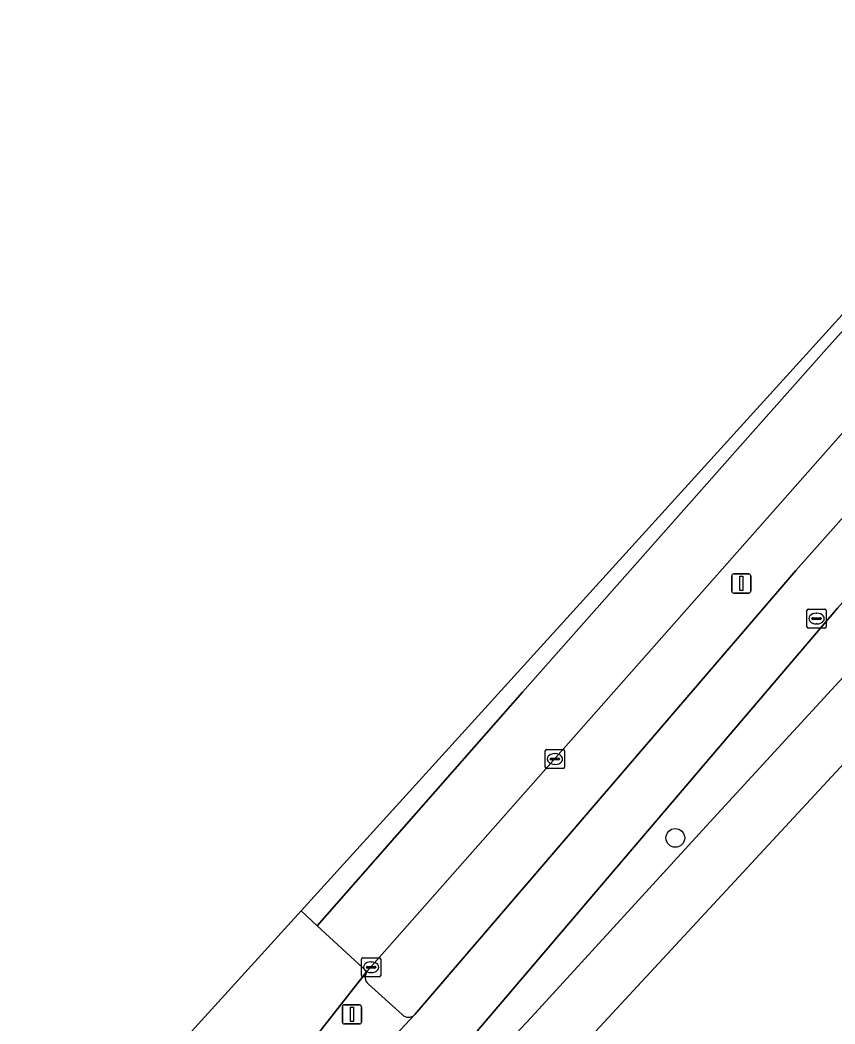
# Model space of a CAD drawing. Extents: x 159217 to 160349, y 381246 to 382172.
# Drawn here: x 159859.2 to 159901.8, y 381909.8 to 381962.2 of the extents above; entities that cross this region are included whole.
import ezdxf

# ---------------------------------------------------------------- set-up
doc = ezdxf.new("R2010")
doc.units = 0
for name, color, linetype in [('IMGEO_Berm_groen', 7, 'Continuous'), ('IMGEO_Boom', 7, 'Continuous'), ('IMGEO_Erf', 7, 'Continuous'), ('IMGEO_Fietspad_gesloten', 7, 'Continuous'), ('IMGEO_Groenvoorziening', 7, 'Continuous'), ('IMGEO_Haag', 7, 'Continuous'), ('IMGEO_Kolk', 7, 'Continuous'), ('IMGEO_Lichtmast', 7, 'Continuous'), ('IMGEO_Rijbaan_regionaal_gesloten', 7, 'Continuous'), ('IMGEO_Rioolput', 7, 'Continuous'), ('IMGEO_Verkeersregelinstallatiepaal', 7, 'Continuous'), ('IMGEO_Voetpad_open', 7, 'Continuous')]:
    doc.layers.add(name, color=color, linetype=linetype)

msp = doc.modelspace()

# ---------------------------------------------------------------- linework, layer by layer
at = {"layer": 'IMGEO_Berm_groen'}
for points in [[(159902.729, 381941.323), (159877.334, 381912.56)], [(159879.835, 381910.31), (159899.726, 381933.51), (159905.99, 381940.56)], [(159877.414, 381911.894), (159879.17, 381910.308)]]:
    msp.add_lwpolyline(points, dxfattribs=at)
for centre, radius, start, end in [((159877.763, 381912.274), 0.516, 146.2961, 227.403), ((159879.501, 381910.662), 0.485, 226.8668, 313.4778)]:
    msp.add_arc(centre, radius, start, end, dxfattribs=at)
at = {"layer": 'IMGEO_Boom'}
msp.add_circle((159893.438, 381919.538), 0.489, dxfattribs=at)
at = {"layer": 'IMGEO_Erf'}
msp.add_lwpolyline([(160086.967, 381988.057), (160094.343, 381999.973), (160096.737, 382004.094), (160099.115, 382008.137), (160109.853, 382026.297), (160112.25, 382030.329), (160120.44, 382044.226), (160110.372, 382053.519), (160109.131, 382054.649), (160080.339, 382081.401), (160080.036, 382081.682), (160078.985, 382082.653), (160077.343, 382084.17), (160063.301, 382097.262), (160055.435, 382088.686), (160053.206, 382086.345), (160037.081, 382068.942), (160033.976, 382065.592), (159923.424, 381946.282), (159883.094, 381902.756), (159886.177, 381893.973), (159887.833, 381889.831), (159941.192, 381854.075)], dxfattribs=at)
at = {"layer": 'IMGEO_Fietspad_gesloten'}
for points in [[(159880.385, 381906.225), (159881.768, 381907.895), (159901.899, 381931.529), (159908.14, 381938.549), (159915.193, 381946.147), (159919.27, 381950.219), (159929.717, 381960.656), (159942.998, 381974.993), (159946.971, 381979.545), (159955.163, 381989.569), (159961.853, 381997.042), (160001.291, 382039.769)], [(159905.99, 381940.56), (159899.726, 381933.51), (159879.835, 381910.31), (159876.786, 381907.053)]]:
    msp.add_lwpolyline(points, dxfattribs=at)
at = {"layer": 'IMGEO_Groenvoorziening'}
msp.add_lwpolyline([(159915.712, 381942.617), (159921.14, 381948.447), (159931.186, 381959.236), (159929.717, 381960.656), (159919.27, 381950.219), (159915.193, 381946.147), (159908.14, 381938.549), (159901.899, 381931.529), (159881.768, 381907.895), (159882.856, 381906.891), (159885.906, 381910.165), (159895.426, 381920.567)], close=True, dxfattribs=at)
at = {"layer": 'IMGEO_Haag'}
msp.add_lwpolyline([(159931.186, 381959.236), (159929.717, 381960.656), (159919.27, 381950.219), (159915.193, 381946.147), (159908.14, 381938.549), (159901.899, 381931.529), (159881.768, 381907.895), (159882.856, 381906.891), (159885.906, 381910.165), (159895.426, 381920.567), (159915.712, 381942.617), (159921.14, 381948.447)], close=True, dxfattribs=at)
at = {"layer": 'IMGEO_Kolk'}
for p, q in [((159886.651, 381923.232), (159886.651, 381924.084)), ((159886.726, 381924.158), (159887.578, 381924.158)), ((159887.139, 381923.938), (159887.164, 381923.938)), ((159887.652, 381924.084), (159887.652, 381923.232)), ((159886.91, 381923.652), (159886.91, 381923.664)), ((159887.348, 381923.615), (159886.95, 381923.615)), ((159886.953, 381923.701), (159887.351, 381923.701)), ((159887.162, 381923.378), (159887.137, 381923.378)), ((159887.394, 381923.664), (159887.394, 381923.652)), ((159887.578, 381923.158), (159886.726, 381923.158)), ((159877.055, 381912.356), (159877.055, 381913.208)), ((159877.13, 381913.282), (159877.982, 381913.282)), ((159877.314, 381912.776), (159877.314, 381912.788)), ((159877.357, 381912.825), (159877.755, 381912.825)), ((159877.543, 381913.062), (159877.568, 381913.062)), ((159877.798, 381912.788), (159877.798, 381912.776)), ((159878.056, 381913.208), (159878.056, 381912.356)), ((159877.982, 381912.282), (159877.13, 381912.282)), ((159877.752, 381912.739), (159877.354, 381912.739)), ((159877.566, 381912.502), (159877.541, 381912.502))]:
    msp.add_line(p, q, dxfattribs=at)
for points in [[(159886.651, 381923.232), (159886.651, 381924.084)], [(159886.726, 381924.158), (159887.578, 381924.158)], [(159887.652, 381924.084), (159887.652, 381923.232)], [(159887.578, 381923.158), (159886.726, 381923.158)], [(159877.055, 381912.356), (159877.055, 381913.208)], [(159877.13, 381913.282), (159877.982, 381913.282)], [(159878.056, 381913.208), (159878.056, 381912.356)], [(159877.982, 381912.282), (159877.13, 381912.282)]]:
    msp.add_lwpolyline(points, dxfattribs=at)
for centre, radius, start, end in [((159886.728, 381924.082), 0.0765, 91.552, 178.448), ((159886.728, 381924.082), 0.0765, 91.552, 178.448), ((159887.576, 381924.082), 0.0765, 1.552, 88.448), ((159887.576, 381924.082), 0.0765, 1.552, 88.448), ((159886.95, 381923.661), 0.0403, 85.8775, 175.7526), ((159886.947, 381923.651), 0.0366, 178.938, 274.7102), ((159887.351, 381923.658), 0.043, 264.8664, 352.4533), ((159887.355, 381923.663), 0.0386, 1.7309, 96.639), ((159886.728, 381923.234), 0.0765, 181.552, 268.448), ((159886.728, 381923.234), 0.0765, 181.552, 268.448), ((159887.576, 381923.234), 0.0765, 271.552, 358.448), ((159887.576, 381923.234), 0.0765, 271.552, 358.448), ((159877.132, 381913.206), 0.0765, 91.552, 178.448), ((159877.132, 381913.206), 0.0765, 91.552, 178.448), ((159877.354, 381912.785), 0.0403, 85.8775, 175.7526), ((159877.759, 381912.787), 0.0386, 1.7309, 96.639), ((159877.98, 381913.206), 0.0765, 1.552, 88.448), ((159877.98, 381913.206), 0.0765, 1.552, 88.448), ((159877.132, 381912.358), 0.0765, 181.552, 268.448), ((159877.132, 381912.358), 0.0765, 181.552, 268.448), ((159877.351, 381912.775), 0.0366, 178.938, 274.7102), ((159877.755, 381912.782), 0.043, 264.8664, 352.4533), ((159877.98, 381912.358), 0.0765, 271.552, 358.448), ((159877.98, 381912.358), 0.0765, 271.552, 358.448)]:
    msp.add_arc(centre, radius, start, end, dxfattribs=at)
for centre, major_axis, ratio, start_param, end_param in [((159887.138, 381923.658), (-0.387, 0.002), 0.722429, 4.712389, 7.853982), ((159887.163, 381923.658), (-0.39, 0.002), 0.717154, 1.570796, 4.712389), ((159877.542, 381912.782), (-0.387, 0.002), 0.722429, 4.712389, 7.853982), ((159877.567, 381912.782), (-0.39, 0.002), 0.717154, 1.570796, 4.712389)]:
    msp.add_ellipse(centre, major_axis=major_axis, ratio=ratio, start_param=start_param, end_param=end_param, dxfattribs=at)
at = {"layer": 'IMGEO_Lichtmast'}
for p, q in [((159896.385, 381932.425), (159896.385, 381933.225)), ((159896.385, 381933.225), (159896.385, 381932.425)), ((159896.485, 381933.325), (159897.275, 381933.325)), ((159897.275, 381933.325), (159896.485, 381933.325)), ((159897.375, 381933.225), (159897.375, 381932.425)), ((159897.375, 381932.425), (159897.375, 381933.225)), ((159897.275, 381932.325), (159896.485, 381932.325)), ((159896.485, 381932.325), (159897.275, 381932.325))]:
    msp.add_line(p, q, dxfattribs=at)
msp.add_lwpolyline([(159896.805, 381933.2), (159896.955, 381933.2), (159896.955, 381932.45), (159896.805, 381932.45), (159896.805, 381933.2)], dxfattribs=at)
for centre, start, end in [((159896.485, 381933.225), 90, 180), ((159896.485, 381933.225), 90, 180), ((159897.275, 381933.225), 0, 90), ((159897.275, 381933.225), 360, 90), ((159896.485, 381932.425), 180, 270), ((159896.485, 381932.425), 180, 270), ((159897.275, 381932.425), 270, 0), ((159897.275, 381932.425), 270, 0)]:
    msp.add_arc(centre, 0.1, start, end, dxfattribs=at)
at = {"layer": 'IMGEO_Rijbaan_regionaal_gesloten'}
for points in [[(159873.9, 381915.731), (159874.745, 381914.947), (159885.463, 381927.149), (159896.686, 381939.831), (159901.476, 381945.231), (159912.72, 381957.722), (159926.438, 381972.6), (159953.155, 382001.55), (159972.237, 382022.246), (159986.384, 382037.608), (160022.311, 382076.536), (160036.596, 382092.047), (160042.055, 382097.856), (160047.812, 382103.453), (160050.825, 382106.009), (160053.948, 382108.432), (160060.685, 382112.66), (160064.272, 382114.5), (160066.702, 382115.586), (160071.312, 382117.395), (160073.297, 382118.105), (160070.461, 382120.535), (160069.532, 382120.139)], [(160048.445, 382108.34), (160045.107, 382104.389), (160018.218, 382074.759), (159873.9, 381915.731)], [(159912.72, 381957.722), (159901.476, 381945.231), (159896.686, 381939.831), (159885.463, 381927.149), (159874.745, 381914.947), (159877.334, 381912.56), (159902.729, 381941.323)], [(159872.403, 381906.086), (159872.492, 381906.207), (159874.541, 381908.999), (159874.613, 381909.097), (159877.334, 381912.56), (159874.745, 381914.947), (159873.9, 381915.731), (159862.473, 381903.14), (159850.015, 381889.413)]]:
    msp.add_lwpolyline(points, dxfattribs=at)
at = {"layer": 'IMGEO_Rioolput'}
for p, q in [((159900.313, 381930.565), (159900.313, 381931.417)), ((159900.388, 381931.491), (159901.24, 381931.491)), ((159900.801, 381931.271), (159900.826, 381931.271)), ((159901.314, 381931.417), (159901.314, 381930.565)), ((159900.572, 381930.985), (159900.572, 381930.997)), ((159901.01, 381930.948), (159900.612, 381930.948)), ((159900.615, 381931.034), (159901.013, 381931.034)), ((159900.824, 381930.711), (159900.799, 381930.711)), ((159901.056, 381930.997), (159901.056, 381930.985)), ((159901.24, 381930.491), (159900.388, 381930.491))]:
    msp.add_line(p, q, dxfattribs=at)
for points in [[(159900.313, 381930.565), (159900.313, 381931.417)], [(159900.388, 381931.491), (159901.24, 381931.491)], [(159901.314, 381931.417), (159901.314, 381930.565)], [(159901.24, 381930.491), (159900.388, 381930.491)]]:
    msp.add_lwpolyline(points, dxfattribs=at)
for centre, radius, start, end in [((159900.39, 381931.415), 0.0765, 91.552, 178.448), ((159900.39, 381931.415), 0.0765, 91.552, 178.448), ((159901.238, 381931.415), 0.0765, 1.552, 88.448), ((159901.238, 381931.415), 0.0765, 1.552, 88.448), ((159900.612, 381930.994), 0.0403, 85.8775, 175.7526), ((159900.609, 381930.984), 0.0366, 178.938, 274.7102), ((159901.013, 381930.991), 0.043, 264.8664, 352.4533), ((159901.017, 381930.996), 0.0386, 1.7309, 96.639), ((159900.39, 381930.567), 0.0765, 181.552, 268.448), ((159900.39, 381930.567), 0.0765, 181.552, 268.448), ((159901.238, 381930.567), 0.0765, 271.552, 358.448), ((159901.238, 381930.567), 0.0765, 271.552, 358.448)]:
    msp.add_arc(centre, radius, start, end, dxfattribs=at)
for centre, major_axis, ratio, start_param, end_param in [((159900.8, 381930.991), (-0.387, 0.002), 0.722429, 4.712389, 7.853982), ((159900.825, 381930.991), (-0.39, 0.002), 0.717154, 1.570796, 4.712389)]:
    msp.add_ellipse(centre, major_axis=major_axis, ratio=ratio, start_param=start_param, end_param=end_param, dxfattribs=at)
at = {"layer": 'IMGEO_Verkeersregelinstallatiepaal'}
for p, q in [((159876.058, 381909.924), (159876.058, 381910.724)), ((159876.058, 381910.724), (159876.058, 381909.924)), ((159876.158, 381910.824), (159876.948, 381910.824)), ((159876.948, 381910.824), (159876.158, 381910.824)), ((159877.048, 381910.724), (159877.048, 381909.924)), ((159877.048, 381909.924), (159877.048, 381910.724)), ((159876.948, 381909.824), (159876.158, 381909.824)), ((159876.158, 381909.824), (159876.948, 381909.824))]:
    msp.add_line(p, q, dxfattribs=at)
msp.add_lwpolyline([(159876.478, 381910.699), (159876.628, 381910.699), (159876.628, 381909.949), (159876.478, 381909.949), (159876.478, 381910.699)], dxfattribs=at)
for centre, start, end in [((159876.158, 381910.724), 90, 180), ((159876.158, 381910.724), 90, 180), ((159876.948, 381910.724), 0, 90), ((159876.948, 381910.724), 360, 90), ((159876.158, 381909.924), 180, 270), ((159876.158, 381909.924), 180, 270), ((159876.948, 381909.924), 270, 0), ((159876.948, 381909.924), 270, 0)]:
    msp.add_arc(centre, 0.1, start, end, dxfattribs=at)
at = {"layer": 'IMGEO_Voetpad_open'}
for points in [[(160038.504, 382075.909), (160034.951, 382072.504), (160035.386, 382072.084), (160029.254, 382065.51), (160029.172, 382065.404), (160000, 382033.55), (159968.911, 382000), (159950.178, 381979.784), (159944.596, 381973.734), (159944.486, 381973.614), (159931.186, 381959.236), (159921.14, 381948.447), (159915.712, 381942.617), (159895.426, 381920.567), (159885.906, 381910.165), (159882.856, 381906.891), (159881.768, 381907.895), (159880.385, 381906.225)], [(159879.834, 381902.767), (159880.781, 381900.204), (159883.094, 381902.756), (159923.424, 381946.282), (160033.976, 382065.592)], [(159877.334, 381912.56), (159874.613, 381909.097)], [(159879.17, 381910.308), (159877.414, 381911.894)], [(159876.786, 381907.053), (159879.835, 381910.31)]]:
    msp.add_lwpolyline(points, dxfattribs=at)
for centre, radius, start, end in [((159877.763, 381912.274), 0.516, 146.2961, 227.403), ((159879.501, 381910.662), 0.485, 226.8668, 313.4778)]:
    msp.add_arc(centre, radius, start, end, dxfattribs=at)

doc.saveas('drawing.dxf')
